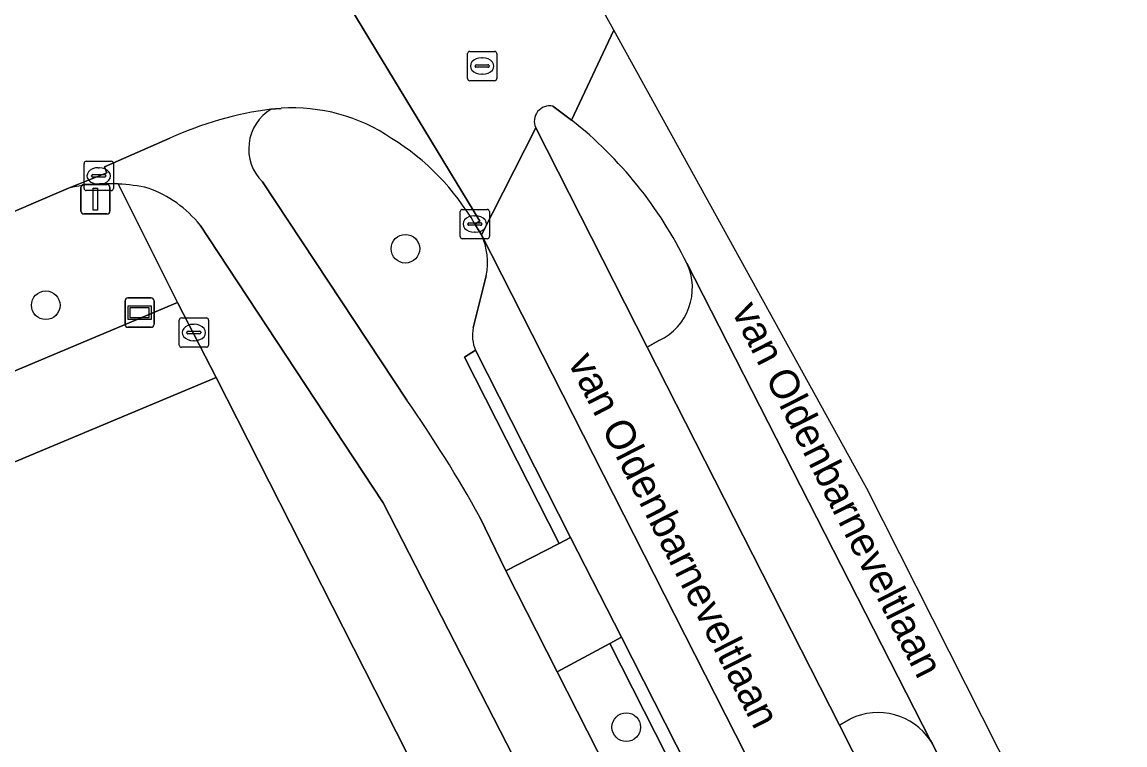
# Model space of a CAD drawing. Extents: x 162417 to 163722, y 384268 to 385417.
# Drawn here: x 163527.82 to 163565.46, y 385032.96 to 385057.63 of the extents above; entities that cross this region are included whole.
import ezdxf

# ---------------------------------------------------------------- set-up
doc = ezdxf.new("R2010")
doc.units = 0
for name, color, linetype in [('IMGEO_Berm_groen', 7, 'Continuous'), ('IMGEO_Boom', 7, 'Continuous'), ('IMGEO_Brandkraan', 7, 'Continuous'), ('IMGEO_Erf', 7, 'Continuous'), ('IMGEO_Kolk', 7, 'Continuous'), ('IMGEO_Openbare_ruimte_label', 7, 'Continuous'), ('IMGEO_Parkeervlak_open', 7, 'Continuous'), ('IMGEO_Rijbaan_lokaal_gesloten', 7, 'Continuous'), ('IMGEO_Rioolput', 7, 'Continuous'), ('IMGEO_Verkeersbordpaal', 7, 'Continuous'), ('IMGEO_Verkeerseiland_groen', 7, 'Continuous'), ('IMGEO_Verkeerseiland_open', 7, 'Continuous'), ('IMGEO_Verklikker', 7, 'Continuous'), ('IMGEO_Voetpad_open', 7, 'Continuous')]:
    doc.layers.add(name, color=color, linetype=linetype)

msp = doc.modelspace()

# ---------------------------------------------------------------- linework, layer by layer
at = {"layer": 'IMGEO_Berm_groen'}
for points in [[(163529.399, 385051.967), (163526.498, 385050.73), (163505.769, 385042.017), (163498.926, 385039.152), (163498.844, 385038.762), (163498.711, 385038.132), (163498.937, 385037.584), (163500, 385035.007), (163500.305, 385034.267), (163533.125, 385048.062)], [(163533.125, 385048.062), (163531.103, 385052.107)]]:
    msp.add_lwpolyline(points, dxfattribs=at)
msp.add_lwpolyline([(163547.877, 385036.425), (163546.082, 385035.462), (163554.626, 385018.654), (163556.439, 385019.546)], close=True, dxfattribs=at)
msp.add_arc((163530.754, 385045.919), 6.198, 86.7693, 102.6244, dxfattribs=at)
at = {"layer": 'IMGEO_Boom'}
for centre in [(163540.901, 385049.898), (163528.628, 385047.969), (163548.438, 385033.57)]:
    msp.add_circle(centre, 0.489, dxfattribs=at)
at = {"layer": 'IMGEO_Brandkraan'}
for p, q in [((163533.182, 385046.612), (163533.182, 385047.464)), ((163533.257, 385047.538), (163534.109, 385047.538)), ((163534.183, 385047.464), (163534.183, 385046.612)), ((163533.441, 385047.032), (163533.441, 385047.044)), ((163533.879, 385046.995), (163533.481, 385046.995)), ((163533.484, 385047.081), (163533.882, 385047.081)), ((163533.67, 385047.318), (163533.695, 385047.318)), ((163533.925, 385047.044), (163533.925, 385047.032)), ((163533.693, 385046.758), (163533.668, 385046.758)), ((163534.109, 385046.538), (163533.257, 385046.538))]:
    msp.add_line(p, q, dxfattribs=at)
for points in [[(163533.182, 385046.612), (163533.182, 385047.464)], [(163533.257, 385047.538), (163534.109, 385047.538)], [(163534.183, 385047.464), (163534.183, 385046.612)], [(163534.109, 385046.538), (163533.257, 385046.538)]]:
    msp.add_lwpolyline(points, dxfattribs=at)
for centre, radius, start, end in [((163533.259, 385047.462), 0.0765, 91.552, 178.448), ((163533.259, 385047.462), 0.0765, 91.552, 178.448), ((163534.107, 385047.462), 0.0765, 1.552, 88.448), ((163534.107, 385047.462), 0.0765, 1.552, 88.448), ((163533.481, 385047.041), 0.0403, 85.8775, 175.7526), ((163533.478, 385047.031), 0.0366, 178.938, 274.7102), ((163533.882, 385047.038), 0.043, 264.8664, 352.4533), ((163533.886, 385047.043), 0.0386, 1.7309, 96.639), ((163533.259, 385046.614), 0.0765, 181.552, 268.448), ((163533.259, 385046.614), 0.0765, 181.552, 268.448), ((163534.107, 385046.614), 0.0765, 271.552, 358.448), ((163534.107, 385046.614), 0.0765, 271.552, 358.448)]:
    msp.add_arc(centre, radius, start, end, dxfattribs=at)
for centre, major_axis, ratio, start_param, end_param in [((163533.669, 385047.038), (-0.387, 0.002), 0.722429, 4.712389, 7.853982), ((163533.694, 385047.038), (-0.39, 0.002), 0.717154, 1.570796, 4.712389)]:
    msp.add_ellipse(centre, major_axis=major_axis, ratio=ratio, start_param=start_param, end_param=end_param, dxfattribs=at)
at = {"layer": 'IMGEO_Erf'}
msp.add_lwpolyline([(163571.782, 384971.962), (163557.559, 385000), (163534.443, 385045.503), (163500, 385031.078), (163425.859, 385000), (163365.371, 384974.629), (163363.507, 384973.847), (163366.161, 384967.778), (163366.55, 384967.171), (163368.242, 384964.531)], dxfattribs=at)
at = {"layer": 'IMGEO_Kolk'}
for p, q in [((163529.933, 385051.957), (163529.933, 385052.809)), ((163530.008, 385052.883), (163530.86, 385052.883)), ((163530.421, 385052.663), (163530.446, 385052.663)), ((163530.934, 385052.809), (163530.934, 385051.957)), ((163530.192, 385052.377), (163530.192, 385052.389)), ((163530.63, 385052.34), (163530.232, 385052.34)), ((163530.235, 385052.426), (163530.633, 385052.426)), ((163530.676, 385052.389), (163530.676, 385052.377)), ((163530.86, 385051.883), (163530.008, 385051.883)), ((163530.444, 385052.103), (163530.419, 385052.103)), ((163542.768, 385050.315), (163542.768, 385051.167)), ((163542.843, 385051.241), (163543.695, 385051.241)), ((163543.769, 385051.167), (163543.769, 385050.315)), ((163543.07, 385050.784), (163543.468, 385050.784)), ((163543.256, 385051.021), (163543.281, 385051.021)), ((163543.027, 385050.735), (163543.027, 385050.747)), ((163543.465, 385050.698), (163543.067, 385050.698)), ((163543.279, 385050.461), (163543.254, 385050.461)), ((163543.511, 385050.747), (163543.511, 385050.735)), ((163543.695, 385050.241), (163542.843, 385050.241))]:
    msp.add_line(p, q, dxfattribs=at)
for points in [[(163529.933, 385051.957), (163529.933, 385052.809)], [(163530.008, 385052.883), (163530.86, 385052.883)], [(163530.934, 385052.809), (163530.934, 385051.957)], [(163530.86, 385051.883), (163530.008, 385051.883)], [(163542.768, 385050.315), (163542.768, 385051.167)], [(163542.843, 385051.241), (163543.695, 385051.241)], [(163543.769, 385051.167), (163543.769, 385050.315)], [(163543.695, 385050.241), (163542.843, 385050.241)]]:
    msp.add_lwpolyline(points, dxfattribs=at)
for centre, radius, start, end in [((163530.01, 385052.807), 0.0765, 91.552, 178.448), ((163530.01, 385052.807), 0.0765, 91.552, 178.448), ((163530.858, 385052.807), 0.0765, 1.552, 88.448), ((163530.858, 385052.807), 0.0765, 1.552, 88.448), ((163530.232, 385052.386), 0.0403, 85.8775, 175.7526), ((163530.229, 385052.376), 0.0366, 178.938, 274.7102), ((163530.633, 385052.383), 0.043, 264.8664, 352.4533), ((163530.637, 385052.388), 0.0386, 1.7309, 96.639), ((163530.01, 385051.959), 0.0765, 181.552, 268.448), ((163530.01, 385051.959), 0.0765, 181.552, 268.448), ((163530.858, 385051.959), 0.0765, 271.552, 358.448), ((163530.858, 385051.959), 0.0765, 271.552, 358.448), ((163542.845, 385051.165), 0.0765, 91.552, 178.448), ((163542.845, 385051.165), 0.0765, 91.552, 178.448), ((163543.693, 385051.165), 0.0765, 1.552, 88.448), ((163543.693, 385051.165), 0.0765, 1.552, 88.448), ((163543.067, 385050.744), 0.0403, 85.8775, 175.7526), ((163543.472, 385050.746), 0.0386, 1.7309, 96.639), ((163543.064, 385050.734), 0.0366, 178.938, 274.7102), ((163543.468, 385050.741), 0.043, 264.8664, 352.4533), ((163542.845, 385050.317), 0.0765, 181.552, 268.448), ((163542.845, 385050.317), 0.0765, 181.552, 268.448), ((163543.693, 385050.317), 0.0765, 271.552, 358.448), ((163543.693, 385050.317), 0.0765, 271.552, 358.448)]:
    msp.add_arc(centre, radius, start, end, dxfattribs=at)
for centre, major_axis, ratio, start_param, end_param in [((163530.42, 385052.383), (-0.387, 0.002), 0.722429, 4.712389, 7.853982), ((163530.445, 385052.383), (-0.39, 0.002), 0.717154, 1.570796, 4.712389), ((163543.255, 385050.741), (-0.387, 0.002), 0.722429, 4.712389, 7.853982), ((163543.28, 385050.741), (-0.39, 0.002), 0.717154, 1.570796, 4.712389)]:
    msp.add_ellipse(centre, major_axis=major_axis, ratio=ratio, start_param=start_param, end_param=end_param, dxfattribs=at)
at = {"layer": 'IMGEO_Parkeervlak_open'}
for points in [[(163575.432, 384986.926), (163570.744, 384996.761), (163569.085, 385000), (163565.691, 385006.707), (163543.493, 385050.372)], [(163543.658, 385048.976), (163543.214, 385047.198)], [(163543.294, 385046.432), (163546.539, 385040.046), (163548.271, 385036.636), (163556.848, 385019.747), (163559.189, 385015.138), (163566.866, 385000), (163567.737, 384998.282), (163570.733, 384992.372), (163572.639, 384988.612), (163573.286, 384988.089), (163574.262, 384987.926)]]:
    msp.add_lwpolyline(points, dxfattribs=at)
for centre, radius, start, end in [((163541.485, 385049.427), 2.219, 348.2768, 25.2048), ((163544.447, 385046.94), 1.26, 168.1634, 203.7612)]:
    msp.add_arc(centre, radius, start, end, dxfattribs=at)
at = {"layer": 'IMGEO_Rijbaan_lokaal_gesloten'}
for points in [[(163548.01, 385057.354), (163544.716, 385063.316), (163536.486, 385077.671), (163534.501, 385076.568)], [(163535.665, 385069.49), (163534.102, 385072.198), (163532.346, 385075.361), (163529.538, 385073.829), (163529.802, 385073.345), (163532.363, 385068.727), (163532.534, 385068.831), (163543.443, 385050.842), (163543.272, 385050.738), (163543.493, 385050.372), (163545.346, 385054.029)], [(163543.272, 385050.738), (163543.443, 385050.842), (163532.534, 385068.831), (163532.363, 385068.727)], [(163545.931, 385054.766), (163546.571, 385054.29), (163548.01, 385057.354)], [(163587.703, 384981.381), (163574.647, 385006.089), (163556.651, 385041.714), (163548.01, 385057.354), (163546.571, 385054.29)], [(163536.323, 385054.66), (163536.468, 385054.673), (163536.657, 385054.689)], [(163468.504, 385026.389), (163474.991, 385029.126), (163475.087, 385029.166), (163476.854, 385029.911), (163495.193, 385037.589), (163498.926, 385039.152), (163505.769, 385042.017), (163526.498, 385050.73), (163529.399, 385051.967), (163530.708, 385052.491), (163530.635, 385052.693), (163532.866, 385053.668)], [(163550.507, 385049.403), (163558.815, 385033.116), (163558.874, 385033.023), (163560.212, 385030.353), (163570.018, 385011.049), (163571.382, 385008.358), (163575.686, 385000), (163581.634, 384988.446), (163581.685, 384988.346), (163582.618, 384986.586), (163586.033, 384980.524), (163587.703, 384981.381)]]:
    msp.add_lwpolyline(points, dxfattribs=at)
msp.add_lwpolyline([(163572.767, 385000), (163569.995, 385005.495), (163566.848, 385011.682), (163558.831, 385027.486), (163555.713, 385033.636), (163549.154, 385046.537), (163545.346, 385054.029), (163543.493, 385050.372), (163565.691, 385006.707), (163569.085, 385000), (163570.744, 384996.761), (163575.432, 384986.926), (163576.284, 384985.149), (163579.304, 384978.533), (163579.742, 384977.454), (163582.97, 384978.933), (163581.337, 384982.561), (163578.372, 384988.883)], close=True, dxfattribs=at)
for centre, radius, start, end in [((163537.796, 385043.006), 11.747, 97.2052, 114.8168), ((163537.06, 385048.715), 5.988, 55.746, 93.8569), ((163545.828, 385054.247), 0.529, 78.8239, 204.294), ((163537.688, 385043.107), 14.282, 26.1574, 51.5387), ((163536.016, 385046.533), 8.387, 30.0912, 58.2401)]:
    msp.add_arc(centre, radius, start, end, dxfattribs=at)
at = {"layer": 'IMGEO_Rioolput'}
for p, q in [((163543.019, 385055.706), (163543.019, 385056.558)), ((163543.094, 385056.632), (163543.946, 385056.632)), ((163543.507, 385056.412), (163543.532, 385056.412)), ((163544.02, 385056.558), (163544.02, 385055.706)), ((163543.278, 385056.126), (163543.278, 385056.138)), ((163543.716, 385056.089), (163543.318, 385056.089)), ((163543.321, 385056.175), (163543.719, 385056.175)), ((163543.762, 385056.138), (163543.762, 385056.126)), ((163543.53, 385055.852), (163543.505, 385055.852)), ((163543.946, 385055.632), (163543.094, 385055.632))]:
    msp.add_line(p, q, dxfattribs=at)
for points in [[(163543.019, 385055.706), (163543.019, 385056.558)], [(163543.094, 385056.632), (163543.946, 385056.632)], [(163544.02, 385056.558), (163544.02, 385055.706)], [(163543.946, 385055.632), (163543.094, 385055.632)]]:
    msp.add_lwpolyline(points, dxfattribs=at)
for centre, radius, start, end in [((163543.096, 385056.556), 0.0765, 91.552, 178.448), ((163543.096, 385056.556), 0.0765, 91.552, 178.448), ((163543.944, 385056.556), 0.0765, 1.552, 88.448), ((163543.944, 385056.556), 0.0765, 1.552, 88.448), ((163543.318, 385056.135), 0.0403, 85.8775, 175.7526), ((163543.315, 385056.125), 0.0366, 178.938, 274.7102), ((163543.719, 385056.132), 0.043, 264.8664, 352.4533), ((163543.723, 385056.137), 0.0386, 1.7309, 96.639), ((163543.096, 385055.708), 0.0765, 181.552, 268.448), ((163543.096, 385055.708), 0.0765, 181.552, 268.448), ((163543.944, 385055.708), 0.0765, 271.552, 358.448), ((163543.944, 385055.708), 0.0765, 271.552, 358.448)]:
    msp.add_arc(centre, radius, start, end, dxfattribs=at)
for centre, major_axis, ratio, start_param, end_param in [((163543.506, 385056.132), (-0.387, 0.002), 0.722429, 4.712389, 7.853982), ((163543.531, 385056.132), (-0.39, 0.002), 0.717154, 1.570796, 4.712389)]:
    msp.add_ellipse(centre, major_axis=major_axis, ratio=ratio, start_param=start_param, end_param=end_param, dxfattribs=at)
at = {"layer": 'IMGEO_Verkeersbordpaal'}
for p, q in [((163529.827, 385051.185), (163529.827, 385051.985)), ((163529.827, 385051.985), (163529.827, 385051.185)), ((163529.927, 385052.085), (163530.717, 385052.085)), ((163530.717, 385052.085), (163529.927, 385052.085)), ((163530.817, 385051.985), (163530.817, 385051.185)), ((163530.817, 385051.185), (163530.817, 385051.985)), ((163530.717, 385051.085), (163529.927, 385051.085)), ((163529.927, 385051.085), (163530.717, 385051.085))]:
    msp.add_line(p, q, dxfattribs=at)
msp.add_lwpolyline([(163530.247, 385051.96), (163530.397, 385051.96), (163530.397, 385051.21), (163530.247, 385051.21), (163530.247, 385051.96)], dxfattribs=at)
for centre, start, end in [((163529.927, 385051.985), 90, 180), ((163529.927, 385051.985), 90, 180), ((163530.717, 385051.985), 0, 90), ((163530.717, 385051.985), 360, 90), ((163529.927, 385051.185), 180, 270), ((163529.927, 385051.185), 180, 270), ((163530.717, 385051.185), 270, 0), ((163530.717, 385051.185), 270, 0)]:
    msp.add_arc(centre, 0.1, start, end, dxfattribs=at)
at = {"layer": 'IMGEO_Verkeerseiland_groen'}
for points in [[(163536.657, 385054.689), (163536.468, 385054.673), (163536.323, 385054.66)], [(163536.021, 385052.178), (163540.948, 385044.731)], [(163543.493, 385050.372), (163543.272, 385050.738)], [(163543.214, 385047.198), (163543.658, 385048.976)], [(163543.44, 385040.738), (163544.329, 385038.909), (163546.142, 385039.842), (163542.917, 385046.2), (163543.294, 385046.432)], [(163556.09, 385033.858), (163555.713, 385033.636), (163558.831, 385027.486), (163559.204, 385027.678)], [(163558.874, 385033.023), (163558.815, 385033.116)], [(163560.212, 385030.353), (163558.874, 385033.023)]]:
    msp.add_lwpolyline(points, dxfattribs=at)
for centre, radius, start, end in [((163537.137, 385053.302), 1.584, 120.9328, 225.1924), ((163537.06, 385048.715), 5.988, 55.746, 93.8569), ((163536.016, 385046.533), 8.387, 30.0912, 58.2401), ((163541.485, 385049.427), 2.219, 348.2768, 25.2048), ((163544.447, 385046.94), 1.26, 168.1634, 203.7612), ((163504.751, 385019.367), 44.199, 28.9158, 35.0201), ((163557.023, 385031.91), 2.16, 33.9382, 115.5979)]:
    msp.add_arc(centre, radius, start, end, dxfattribs=at)
at = {"layer": 'IMGEO_Verkeerseiland_open'}
for points in [[(163546.571, 385054.29), (163545.931, 385054.766)], [(163545.346, 385054.029), (163549.154, 385046.537), (163549.553, 385046.766)]]:
    msp.add_lwpolyline(points, dxfattribs=at)
for centre, radius, start, end in [((163545.828, 385054.247), 0.529, 78.8239, 204.294), ((163537.688, 385043.107), 14.282, 26.1574, 51.5387), ((163548.708, 385048.563), 1.986, 295.1879, 25.0344)]:
    msp.add_arc(centre, radius, start, end, dxfattribs=at)
at = {"layer": 'IMGEO_Verklikker'}
for p, q in [((163531.333, 385047.318), (163531.333, 385048.118)), ((163531.333, 385048.118), (163531.333, 385047.318)), ((163531.433, 385048.218), (163532.223, 385048.218)), ((163532.223, 385048.218), (163531.433, 385048.218)), ((163532.323, 385048.118), (163532.323, 385047.318)), ((163532.323, 385047.318), (163532.323, 385048.118)), ((163532.223, 385047.218), (163531.433, 385047.218)), ((163531.433, 385047.218), (163532.223, 385047.218))]:
    msp.add_line(p, q, dxfattribs=at)
for points in [[(163531.434, 385047.95), (163532.222, 385047.95), (163532.222, 385047.486), (163531.434, 385047.486), (163531.434, 385047.95)], [(163531.499, 385047.885), (163531.499, 385047.551), (163532.157, 385047.551), (163532.157, 385047.885), (163531.499, 385047.885)]]:
    msp.add_lwpolyline(points, dxfattribs=at)
for centre, start, end in [((163531.433, 385048.118), 90, 180), ((163531.433, 385048.118), 90, 180), ((163532.223, 385048.118), 0, 90), ((163532.223, 385048.118), 360, 90), ((163531.433, 385047.318), 180, 270), ((163531.433, 385047.318), 180, 270), ((163532.223, 385047.318), 270, 0), ((163532.223, 385047.318), 270, 0)]:
    msp.add_arc(centre, 0.1, start, end, dxfattribs=at)
at = {"layer": 'IMGEO_Voetpad_open'}
for points in [[(163532.866, 385053.668), (163530.635, 385052.693), (163530.708, 385052.491), (163529.399, 385051.967)], [(163531.103, 385052.107), (163533.125, 385048.062), (163534.443, 385045.503), (163557.559, 385000), (163571.782, 384971.962), (163572.96, 384969.64), (163599.332, 384917.655), (163619.201, 384879.411), (163644.977, 384828.162), (163646.209, 384825.591), (163647.107, 384826.065), (163654.204, 384812.214), (163656.997, 384806.824), (163660.571, 384799.786), (163661.604, 384797.609), (163662.207, 384797.874), (163664.204, 384793.9), (163665.062, 384792.193), (163665.979, 384790.369)], [(163540.948, 385044.731), (163536.021, 385052.178)], [(163533.893, 385050.706), (163534.186, 385050.269), (163540.137, 385041.23), (163547.457, 385026.967), (163574.621, 384973.481), (163576.974, 384974.74), (163568.539, 384991.295)], [(163653.17, 384818.952), (163649.142, 384826.839), (163632.793, 384858.931), (163623.647, 384877.065), (163596.886, 384929.577), (163577.374, 384968.061), (163574.621, 384973.481), (163547.457, 385026.967), (163540.137, 385041.23), (163534.186, 385050.269), (163533.893, 385050.706)], [(163558.815, 385033.116), (163550.507, 385049.403)], [(163425.859, 385000), (163500, 385031.078), (163534.443, 385045.503), (163533.125, 385048.062), (163500.305, 385034.267), (163500, 385035.007), (163498.937, 385037.584), (163496.228, 385036.548), (163497.646, 385033.141), (163476.433, 385024.272), (163475.114, 385027.491), (163469.69, 385025.15), (163470.993, 385022.003), (163449.689, 385013.164), (163448.318, 385016.446), (163447.247, 385015.982), (163442.302, 385013.957), (163443.689, 385010.64), (163422.621, 385001.771)], [(163549.553, 385046.766), (163549.154, 385046.537), (163555.713, 385033.636), (163556.09, 385033.858)], [(163568.539, 384991.295), (163565.538, 384997.201), (163564.115, 385000), (163556.997, 385013.998), (163554.626, 385018.654), (163546.082, 385035.462), (163544.329, 385038.909), (163543.44, 385040.738)]]:
    msp.add_lwpolyline(points, dxfattribs=at)
for points in [[(163546.539, 385040.046), (163543.294, 385046.432), (163542.917, 385046.2), (163546.142, 385039.842)], [(163544.329, 385038.909), (163546.082, 385035.462), (163547.877, 385036.425), (163548.271, 385036.636), (163546.539, 385040.046), (163546.142, 385039.842)], [(163548.271, 385036.636), (163547.877, 385036.425), (163556.439, 385019.546), (163556.848, 385019.747)]]:
    msp.add_lwpolyline(points, close=True, dxfattribs=at)
for centre, radius, start, end in [((163537.796, 385043.006), 11.747, 97.2052, 114.8168), ((163537.137, 385053.302), 1.584, 120.9328, 225.1924), ((163530.754, 385045.919), 6.198, 86.7693, 102.6244), ((163530.763, 385045.851), 6.265, 77.4684, 86.8859), ((163530.763, 385045.851), 6.265, 77.4684, 86.8859), ((163530.766, 385048.188), 4.015, 38.8389, 70.2573), ((163530.766, 385048.188), 4.015, 38.8389, 70.2573), ((163548.708, 385048.563), 1.986, 295.1879, 25.0344), ((163504.751, 385019.367), 44.199, 28.9158, 35.0201), ((163557.023, 385031.91), 2.16, 33.9382, 115.5979)]:
    msp.add_arc(centre, radius, start, end, dxfattribs=at)

# ---------------------------------------------------------------- texts
at = {"layer": 'IMGEO_Openbare_ruimte_label'}
for rotation, p in [(296.8725, (163552.021, 385047.765)), (296.9496, (163546.431, 385046.034))]:
    msp.add_text('van Oldenbarneveltlaan', height=1, rotation=rotation, dxfattribs=at).set_placement(p)

doc.saveas('drawing.dxf')
